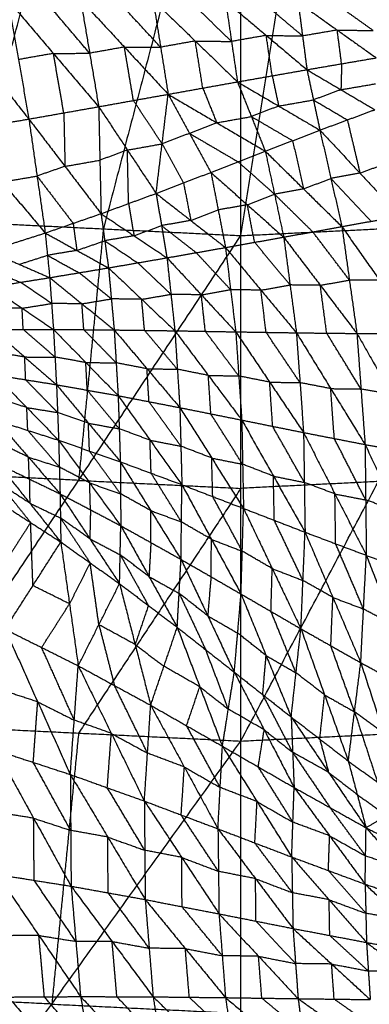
# Model space of a CAD drawing. Header units: millimetres. Extents: x -106 to 110, y -96 to 120.
# Tile 527 of 656: x -1.56 to 3.78, y -42.73 to -27.66. Entities that reach past the tile are written whole.
import ezdxf

# ---------------------------------------------------------------- set-up
doc = ezdxf.new("R2010")
doc.units = ezdxf.units.MM
doc.header["$MEASUREMENT"] = 0
doc.layers.add('Default', color=7, linetype='Continuous', true_color=0x000000)

msp = doc.modelspace()

# ---------------------------------------------------------------- linework, layer by layer
at = {"layer": 'Default'}
for points in [[(-6.554, -30.141, 3.809), (-3.674, -22.356, 3.779), (-0.793, -14.571, 3.749)], [(-2.388, -30.759, 3.809), (-1.591, -22.665, 3.779), (-0.793, -14.571, 3.749)], [(1.819, -30.966, 3.809), (3.125, -22.768, 3.779), (4.432, -14.571, 3.749)], [(-2.388, -30.759, 3.809), (-0.284, -22.729, 3.779), (1.819, -14.7, 3.749)], [(1.819, -30.966, 3.809), (1.819, -22.833, 3.779), (1.819, -14.7, 3.749)], [(1.819, -22.833, 3.779), (0.767, -26.847, 3.794), (-0.284, -30.862, 3.809)], [(-2.84, -27.383, -2.107), (-2.132, -28.282, -1.661), (-1.423, -29.182, -1.215)], [(-1.741, -27.363, -1.956), (-1.582, -28.272, -1.586), (-1.423, -29.182, -1.215)], [(-1.741, -27.363, -1.956), (-1.048, -28.178, -1.532), (-0.355, -28.993, -1.108)], [(-0.494, -28.175, -1.449), (-0.84, -27.767, -1.661), (-1.186, -27.36, -1.873)], [(-0.632, -27.357, -1.789), (-0.494, -28.175, -1.449), (-0.355, -28.993, -1.108)], [(-0.632, -27.357, -1.789), (0.038, -28.08, -1.39), (0.707, -28.803, -0.991)], [(0.592, -28.083, -1.298), (0.257, -27.721, -1.497), (-0.077, -27.36, -1.697)], [(0.477, -27.363, -1.605), (0.592, -28.083, -1.298), (0.707, -28.803, -0.991)], [(0.477, -27.363, -1.605), (1.122, -27.988, -1.235), (1.767, -28.613, -0.864)], [(1.676, -27.995, -1.135), (1.353, -27.682, -1.321), (1.031, -27.37, -1.506)], [(1.585, -27.377, -1.406), (1.676, -27.995, -1.135), (1.767, -28.613, -0.864)], [(1.585, -27.377, -1.406), (2.207, -27.902, -1.069), (2.83, -28.427, -0.731)], [(2.763, -27.911, -0.964), (2.451, -27.649, -1.132), (2.14, -27.386, -1.301)], [(2.695, -27.396, -1.196), (2.763, -27.911, -0.964), (2.83, -28.427, -0.731)], [(2.695, -27.396, -1.196), (3.293, -27.82, -0.896), (3.89, -28.245, -0.596)], [(3.844, -27.828, -0.79), (3.546, -27.616, -0.94), (3.247, -27.403, -1.091)], [(3.293, -27.82, -0.896), (3.028, -27.866, -0.93), (2.763, -27.911, -0.964)], [(3.36, -28.336, -0.663), (3.327, -28.078, -0.78), (3.293, -27.82, -0.896)], [(3.293, -27.82, -0.896), (3.569, -27.824, -0.843), (3.844, -27.828, -0.79)], [(1.122, -27.988, -1.235), (0.857, -28.035, -1.266), (0.592, -28.083, -1.298)], [(1.237, -28.708, -0.927), (1.18, -28.348, -1.081), (1.122, -27.988, -1.235)], [(1.122, -27.988, -1.235), (1.399, -27.991, -1.185), (1.676, -27.995, -1.135)], [(2.207, -27.902, -1.069), (1.942, -27.948, -1.102), (1.676, -27.995, -1.135)], [(2.299, -28.52, -0.797), (2.253, -28.211, -0.933), (2.207, -27.902, -1.069)], [(2.207, -27.902, -1.069), (2.485, -27.906, -1.016), (2.763, -27.911, -0.964)], [(0.038, -28.08, -1.39), (-0.228, -28.128, -1.419), (-0.494, -28.175, -1.449)], [(0.176, -28.898, -1.049), (0.107, -28.489, -1.22), (0.038, -28.08, -1.39)], [(0.038, -28.08, -1.39), (0.315, -28.081, -1.344), (0.592, -28.083, -1.298)], [(-1.048, -28.178, -1.532), (-1.315, -28.225, -1.559), (-1.582, -28.272, -1.586)], [(-1.048, -28.178, -1.532), (-0.771, -28.177, -1.49), (-0.494, -28.175, -1.449)], [(-0.889, -29.088, -1.162), (-0.968, -28.633, -1.347), (-1.048, -28.178, -1.532)], [(2.83, -28.427, -0.731), (3.36, -28.336, -0.663), (3.89, -28.245, -0.596)], [(1.767, -28.613, -0.864), (2.299, -28.52, -0.797), (2.83, -28.427, -0.731)], [(2.83, -28.427, -0.731), (2.929, -28.889, -0.331), (3.028, -29.352, 0.069)], [(2.83, -28.427, -0.731), (3.35, -28.733, -0.331), (3.869, -29.039, 0.068)], [(3.36, -28.336, -0.663), (3.355, -28.534, -0.497), (3.35, -28.733, -0.331)], [(0.707, -28.803, -0.991), (1.237, -28.708, -0.927), (1.767, -28.613, -0.864)], [(1.767, -28.613, -0.864), (1.98, -29.144, -0.397), (2.193, -29.674, 0.071)], [(1.767, -28.613, -0.864), (2.398, -28.983, -0.398), (3.028, -29.352, 0.069)], [(2.299, -28.52, -0.797), (2.348, -28.751, -0.597), (2.398, -28.983, -0.398)], [(1.237, -28.708, -0.927), (1.344, -28.973, -0.694), (1.45, -29.239, -0.46)], [(3.35, -28.733, -0.331), (3.139, -28.811, -0.331), (2.929, -28.889, -0.331)], [(3.35, -28.733, -0.331), (3.614, -28.687, -0.298), (3.879, -28.642, -0.264)], [(-0.355, -28.993, -1.108), (0.176, -28.898, -1.049), (0.707, -28.803, -0.991)], [(0.615, -29.561, -0.458), (0.396, -29.23, -0.754), (0.176, -28.898, -1.049)], [(0.523, -30.32, 0.074), (0.615, -29.561, -0.458), (0.707, -28.803, -0.991)], [(0.707, -28.803, -0.991), (1.034, -29.401, -0.459), (1.361, -29.998, 0.072)], [(0.707, -28.803, -0.991), (1.45, -29.239, -0.46), (2.193, -29.674, 0.071)], [(2.398, -28.983, -0.398), (2.663, -28.936, -0.364), (2.929, -28.889, -0.331)], [(2.929, -28.889, -0.331), (3.189, -29.042, -0.131), (3.448, -29.195, 0.068)], [(-1.423, -29.182, -1.215), (-0.889, -29.088, -1.162), (-0.355, -28.993, -1.108)], [(-0.355, -28.993, -1.108), (-0.337, -29.812, -0.516), (-0.319, -30.63, 0.076)], [(-0.355, -28.993, -1.108), (0.084, -29.656, -0.517), (0.523, -30.32, 0.074)], [(2.398, -28.983, -0.398), (2.189, -29.063, -0.397), (1.98, -29.144, -0.397)], [(3.028, -29.352, 0.069), (3.448, -29.195, 0.068), (3.869, -29.039, 0.068)], [(-2.49, -29.365, -1.312), (-1.956, -29.273, -1.264), (-1.423, -29.182, -1.215)], [(-1.423, -29.182, -1.215), (-1.298, -30.054, -0.569), (-1.173, -30.926, 0.078)], [(-1.423, -29.182, -1.215), (-0.871, -29.906, -0.57), (-0.319, -30.63, 0.076)], [(-0.889, -29.088, -1.162), (-0.88, -29.497, -0.866), (-0.871, -29.906, -0.57)], [(1.45, -29.239, -0.46), (1.715, -29.191, -0.428), (1.98, -29.144, -0.397)], [(1.98, -29.144, -0.397), (2.295, -29.328, -0.163), (2.611, -29.513, 0.07)], [(3.448, -29.195, 0.068), (3.545, -29.602, -0.254), (3.641, -30.009, -0.577)], [(-2.49, -29.365, -1.312), (-1.831, -30.145, -0.617), (-1.173, -30.926, 0.078)], [(1.45, -29.239, -0.46), (1.242, -29.32, -0.46), (1.034, -29.401, -0.459)], [(2.193, -29.674, 0.071), (2.611, -29.513, 0.07), (3.028, -29.352, 0.069)], [(3.028, -29.352, 0.069), (3.196, -30.09, -0.52), (3.364, -30.828, -1.109)], [(3.028, -29.352, 0.069), (3.641, -30.009, -0.577), (4.254, -30.667, -1.223)], [(1.034, -29.401, -0.459), (0.825, -29.481, -0.459), (0.615, -29.561, -0.458)], [(1.034, -29.401, -0.459), (1.406, -29.618, -0.194), (1.777, -29.836, 0.071)], [(2.611, -29.513, 0.07), (2.694, -29.882, -0.225), (2.778, -30.251, -0.519)], [(0.084, -29.656, -0.517), (-0.126, -29.734, -0.517), (-0.337, -29.812, -0.516)], [(0.084, -29.656, -0.517), (0.35, -29.609, -0.488), (0.615, -29.561, -0.458)], [(0.102, -30.475, 0.075), (0.093, -30.066, -0.221), (0.084, -29.656, -0.517)], [(0.615, -29.561, -0.458), (0.779, -29.86, -0.193), (0.942, -30.159, 0.073)], [(1.361, -29.998, 0.072), (1.777, -29.836, 0.071), (2.193, -29.674, 0.071)], [(2.193, -29.674, 0.071), (2.334, -30.332, -0.461), (2.474, -30.989, -0.993)], [(2.193, -29.674, 0.071), (2.778, -30.251, -0.519), (3.364, -30.828, -1.109)], [(-0.871, -29.906, -0.57), (-0.604, -29.859, -0.543), (-0.337, -29.812, -0.516)], [(-0.871, -29.906, -0.57), (-1.085, -29.98, -0.569), (-1.298, -30.054, -0.569)], [(2.334, -30.332, -0.461), (2.056, -30.084, -0.195), (1.777, -29.836, 0.071)], [(3.641, -30.009, -0.577), (3.851, -29.931, -0.577), (4.062, -29.853, -0.578)], [(-1.831, -30.145, -0.617), (-1.565, -30.1, -0.593), (-1.298, -30.054, -0.569)], [(-1.298, -30.054, -0.569), (-1.022, -30.416, -0.246), (-0.746, -30.778, 0.077)], [(0.523, -30.32, 0.074), (0.942, -30.159, 0.073), (1.361, -29.998, 0.072)], [(1.361, -29.998, 0.072), (1.473, -30.573, -0.403), (1.584, -31.148, -0.878)], [(1.361, -29.998, 0.072), (1.918, -30.494, -0.461), (2.474, -30.989, -0.993)], [(2.778, -30.251, -0.519), (2.987, -30.171, -0.52), (3.196, -30.09, -0.52)], [(3.641, -30.009, -0.577), (3.418, -30.05, -0.549), (3.196, -30.09, -0.52)], [(3.196, -30.09, -0.52), (3.502, -30.419, -0.843), (3.809, -30.747, -1.166)], [(0.942, -30.159, 0.073), (0.998, -30.446, -0.164), (1.054, -30.734, -0.402)], [(2.778, -30.251, -0.519), (2.556, -30.291, -0.49), (2.334, -30.332, -0.461)], [(-0.319, -30.63, 0.076), (0.102, -30.475, 0.075), (0.523, -30.32, 0.074)], [(0.523, -30.32, 0.074), (0.606, -30.813, -0.346), (0.689, -31.305, -0.766)], [(0.523, -30.32, 0.074), (1.054, -30.734, -0.402), (1.584, -31.148, -0.878)], [(1.918, -30.494, -0.461), (2.126, -30.413, -0.461), (2.334, -30.332, -0.461)], [(2.334, -30.332, -0.461), (2.626, -30.62, -0.756), (2.919, -30.908, -1.051)], [(0.102, -30.475, 0.075), (0.144, -30.721, -0.135), (0.185, -30.968, -0.345)], [(1.054, -30.734, -0.402), (1.263, -30.653, -0.402), (1.473, -30.573, -0.403)], [(1.918, -30.494, -0.461), (1.695, -30.533, -0.432), (1.473, -30.573, -0.403)], [(2.029, -31.068, -0.936), (1.974, -30.781, -0.698), (1.918, -30.494, -0.461)], [(-1.173, -30.926, 0.078), (-0.746, -30.778, 0.077), (-0.319, -30.63, 0.076)], [(-0.319, -30.63, 0.076), (-0.262, -31.044, -0.292), (-0.205, -31.459, -0.659)], [(-0.319, -30.63, 0.076), (0.185, -30.968, -0.345), (0.689, -31.305, -0.766)], [(1.054, -30.734, -0.402), (0.83, -30.773, -0.374), (0.606, -30.813, -0.346)], [(3.364, -30.828, -1.109), (3.809, -30.747, -1.166), (4.254, -30.667, -1.223)], [(-2.388, -30.759, 3.809), (-0.284, -30.862, 3.809), (1.819, -30.966, 3.809)], [(-0.746, -30.778, 0.077), (-0.718, -30.985, -0.107), (-0.689, -31.192, -0.291)], [(-0.284, -30.862, 3.809), (-0.474, -32.786, 3.822), (-0.663, -34.711, 3.835)], [(0.185, -30.968, -0.345), (0.396, -30.89, -0.345), (0.606, -30.813, -0.346)], [(0.606, -30.813, -0.346), (0.871, -31.02, -0.584), (1.137, -31.227, -0.822)], [(1.819, -38.7, 3.861), (3.923, -34.729, 3.835), (6.026, -30.759, 3.809)], [(1.819, -30.966, 3.809), (3.923, -30.862, 3.809), (6.026, -30.759, 3.809)], [(2.474, -30.989, -0.993), (2.919, -30.908, -1.051), (3.364, -30.828, -1.109)], [(3.364, -30.828, -1.109), (3.479, -31.645, -1.436), (3.594, -32.463, -1.762)], [(3.364, -30.828, -1.109), (3.941, -31.647, -1.523), (4.518, -32.465, -1.936)], [(-3.146, -38.456, 3.861), (-0.663, -34.711, 3.835), (1.819, -30.966, 3.809)], [(-2.039, -31.201, 0.08), (-1.606, -31.064, 0.079), (-1.173, -30.926, 0.078)], [(-1.173, -30.926, 0.078), (-1.139, -31.267, -0.241), (-1.104, -31.609, -0.559)], [(-1.173, -30.926, 0.078), (-0.689, -31.192, -0.291), (-0.205, -31.459, -0.659)], [(0.185, -30.968, -0.345), (-0.038, -31.006, -0.318), (-0.262, -31.044, -0.292)], [(1.584, -31.148, -0.878), (2.029, -31.068, -0.936), (2.474, -30.989, -0.993)], [(1.819, -38.7, 3.861), (1.819, -34.833, 3.835), (1.819, -30.966, 3.809)], [(2.474, -30.989, -0.993), (2.572, -31.721, -1.289), (2.669, -32.453, -1.585)], [(2.474, -30.989, -0.993), (3.034, -31.726, -1.378), (3.594, -32.463, -1.762)], [(3.479, -31.645, -1.436), (3.199, -31.277, -1.243), (2.919, -30.908, -1.051)], [(-0.689, -31.192, -0.291), (-0.476, -31.118, -0.291), (-0.262, -31.044, -0.292)], [(-0.262, -31.044, -0.292), (-0.01, -31.213, -0.502), (0.242, -31.382, -0.712)], [(0.689, -31.305, -0.766), (1.137, -31.227, -0.822), (1.584, -31.148, -0.878)], [(1.584, -31.148, -0.878), (1.662, -31.793, -1.144), (1.741, -32.438, -1.409)], [(1.584, -31.148, -0.878), (2.127, -31.8, -1.232), (2.669, -32.453, -1.585)], [(2.572, -31.721, -1.289), (2.301, -31.395, -1.113), (2.029, -31.068, -0.936)], [(-2.039, -31.201, 0.08), (-1.572, -31.405, -0.24), (-1.104, -31.609, -0.559)], [(-1.572, -31.405, -0.24), (-1.355, -31.336, -0.24), (-1.139, -31.267, -0.241)], [(-0.689, -31.192, -0.291), (-0.914, -31.23, -0.266), (-1.139, -31.267, -0.241)], [(-1.139, -31.267, -0.241), (-0.897, -31.4, -0.425), (-0.655, -31.534, -0.609)], [(-0.205, -31.459, -0.659), (0.242, -31.382, -0.712), (0.689, -31.305, -0.766)], [(0.689, -31.305, -0.766), (0.75, -31.864, -1.002), (0.81, -32.422, -1.238)], [(0.689, -31.305, -0.766), (1.215, -31.872, -1.087), (1.741, -32.438, -1.409)], [(1.662, -31.793, -1.144), (1.399, -31.51, -0.983), (1.137, -31.227, -0.822)], [(-2.022, -31.477, -0.193), (-1.788, -31.579, -0.353), (-1.555, -31.68, -0.512)], [(-1.104, -31.609, -0.559), (-0.655, -31.534, -0.609), (-0.205, -31.459, -0.659)], [(-0.205, -31.459, -0.659), (-0.162, -31.934, -0.867), (-0.118, -32.409, -1.075)], [(-0.205, -31.459, -0.659), (0.303, -31.94, -0.948), (0.81, -32.422, -1.238)], [(0.75, -31.864, -1.002), (0.496, -31.623, -0.857), (0.242, -31.382, -0.712)], [(-2.005, -31.752, -0.466), (-1.555, -31.68, -0.512), (-1.104, -31.609, -0.559)], [(-1.104, -31.609, -0.559), (-1.076, -32.005, -0.741), (-1.047, -32.401, -0.923)], [(-1.104, -31.609, -0.559), (-0.611, -32.009, -0.817), (-0.118, -32.409, -1.075)], [(-0.162, -31.934, -0.867), (-0.408, -31.734, -0.738), (-0.655, -31.534, -0.609)], [(-2.005, -31.752, -0.466), (-1.526, -32.077, -0.694), (-1.047, -32.401, -0.923)], [(-1.076, -32.005, -0.741), (-1.315, -31.843, -0.627), (-1.555, -31.68, -0.512)], [(2.127, -31.8, -1.232), (2.349, -31.761, -1.261), (2.572, -31.721, -1.289)], [(3.034, -31.726, -1.378), (2.803, -31.723, -1.334), (2.572, -31.721, -1.289)], [(3.034, -31.726, -1.378), (3.256, -31.686, -1.407), (3.479, -31.645, -1.436)], [(3.132, -32.458, -1.674), (3.083, -32.092, -1.526), (3.034, -31.726, -1.378)], [(3.941, -31.647, -1.523), (3.71, -31.646, -1.479), (3.479, -31.645, -1.436)], [(-0.611, -32.009, -0.817), (-0.386, -31.971, -0.842), (-0.162, -31.934, -0.867)], [(0.303, -31.94, -0.948), (0.071, -31.937, -0.908), (-0.162, -31.934, -0.867)], [(0.303, -31.94, -0.948), (0.526, -31.902, -0.975), (0.75, -31.864, -1.002)], [(0.346, -32.415, -1.156), (0.324, -32.178, -1.052), (0.303, -31.94, -0.948)], [(1.215, -31.872, -1.087), (0.983, -31.868, -1.045), (0.75, -31.864, -1.002)], [(1.215, -31.872, -1.087), (1.439, -31.832, -1.116), (1.662, -31.793, -1.144)], [(1.276, -32.43, -1.324), (1.245, -32.151, -1.206), (1.215, -31.872, -1.087)], [(2.127, -31.8, -1.232), (1.894, -31.797, -1.188), (1.662, -31.793, -1.144)], [(2.205, -32.445, -1.497), (2.166, -32.123, -1.365), (2.127, -31.8, -1.232)], [(-1.526, -32.077, -0.694), (-1.758, -32.076, -0.659), (-1.989, -32.076, -0.623)], [(-1.526, -32.077, -0.694), (-1.301, -32.041, -0.717), (-1.076, -32.005, -0.741)], [(-1.51, -32.401, -0.852), (-1.518, -32.239, -0.773), (-1.526, -32.077, -0.694)], [(-0.611, -32.009, -0.817), (-0.843, -32.007, -0.779), (-1.076, -32.005, -0.741)], [(-0.583, -32.405, -0.999), (-0.597, -32.207, -0.908), (-0.611, -32.009, -0.817)], [(-1.973, -32.4, -0.781), (-1.51, -32.401, -0.852), (-1.047, -32.401, -0.923)], [(-1.973, -32.4, -0.781), (-1.487, -32.823, -0.895), (-1.001, -33.247, -1.01)], [(-1.024, -32.824, -0.966), (-1.267, -32.612, -0.909), (-1.51, -32.401, -0.852)], [(-1.047, -32.401, -0.923), (-1.024, -32.824, -0.966), (-1.001, -33.247, -1.01)], [(-1.047, -32.401, -0.923), (-0.583, -32.405, -0.999), (-0.118, -32.409, -1.075)], [(-1.047, -32.401, -0.923), (-0.552, -32.908, -1.049), (-0.058, -33.415, -1.176)], [(-0.088, -32.912, -1.125), (-0.335, -32.659, -1.062), (-0.583, -32.405, -0.999)], [(-0.118, -32.409, -1.075), (-0.088, -32.912, -1.125), (-0.058, -33.415, -1.176)], [(-0.118, -32.409, -1.075), (0.346, -32.415, -1.156), (0.81, -32.422, -1.238)], [(-0.118, -32.409, -1.075), (0.384, -33.003, -1.214), (0.886, -33.598, -1.352)], [(0.848, -33.01, -1.295), (0.597, -32.713, -1.226), (0.346, -32.415, -1.156)], [(0.81, -32.422, -1.238), (0.848, -33.01, -1.295), (0.886, -33.598, -1.352)], [(0.81, -32.422, -1.238), (1.276, -32.43, -1.324), (1.741, -32.438, -1.409)], [(0.81, -32.422, -1.238), (1.322, -33.105, -1.388), (1.833, -33.788, -1.539)], [(1.787, -33.113, -1.474), (1.531, -32.771, -1.399), (1.276, -32.43, -1.324)], [(1.741, -32.438, -1.409), (1.787, -33.113, -1.474), (1.833, -33.788, -1.539)], [(1.741, -32.438, -1.409), (2.205, -32.445, -1.497), (2.669, -32.453, -1.585)], [(1.741, -32.438, -1.409), (2.26, -33.208, -1.57), (2.778, -33.979, -1.73)], [(2.724, -33.216, -1.658), (2.465, -32.831, -1.578), (2.205, -32.445, -1.497)], [(2.669, -32.453, -1.585), (2.724, -33.216, -1.658), (2.778, -33.979, -1.73)], [(2.669, -32.453, -1.585), (3.132, -32.458, -1.674), (3.594, -32.463, -1.762)], [(2.669, -32.453, -1.585), (3.194, -33.307, -1.754), (3.719, -34.162, -1.922)], [(3.656, -33.313, -1.842), (3.394, -32.885, -1.758), (3.132, -32.458, -1.674)], [(3.594, -32.463, -1.762), (3.656, -33.313, -1.842), (3.719, -34.162, -1.922)], [(3.594, -32.463, -1.762), (4.056, -32.464, -1.849), (4.518, -32.465, -1.936)], [(3.594, -32.463, -1.762), (4.127, -33.397, -1.936), (4.66, -34.332, -2.111)], [(-1.487, -32.823, -0.895), (-1.722, -32.786, -0.857), (-1.958, -32.748, -0.818)], [(-1.472, -33.171, -0.933), (-1.479, -32.997, -0.914), (-1.487, -32.823, -0.895)], [(-1.487, -32.823, -0.895), (-1.256, -32.824, -0.931), (-1.024, -32.824, -0.966)], [(-0.552, -32.908, -1.049), (-0.788, -32.866, -1.008), (-1.024, -32.824, -0.966)], [(-0.53, -33.331, -1.093), (-0.541, -33.12, -1.071), (-0.552, -32.908, -1.049)], [(-0.552, -32.908, -1.049), (-0.32, -32.91, -1.087), (-0.088, -32.912, -1.125)], [(0.384, -33.003, -1.214), (0.148, -32.958, -1.17), (-0.088, -32.912, -1.125)], [(-1.942, -33.096, -0.856), (-1.472, -33.171, -0.933), (-1.001, -33.247, -1.01)], [(-1.942, -33.096, -0.856), (-1.455, -33.597, -0.873), (-0.968, -34.097, -0.89)], [(0.414, -33.507, -1.264), (0.399, -33.255, -1.239), (0.384, -33.003, -1.214)], [(0.384, -33.003, -1.214), (0.616, -33.007, -1.254), (0.848, -33.01, -1.295)], [(1.322, -33.105, -1.388), (1.085, -33.058, -1.342), (0.848, -33.01, -1.295)], [(1.36, -33.693, -1.446), (1.341, -33.399, -1.417), (1.322, -33.105, -1.388)], [(1.322, -33.105, -1.388), (1.554, -33.109, -1.431), (1.787, -33.113, -1.474)], [(2.26, -33.208, -1.57), (2.023, -33.161, -1.522), (1.787, -33.113, -1.474)], [(-0.984, -33.672, -0.95), (-1.228, -33.422, -0.942), (-1.472, -33.171, -0.933)], [(-1.001, -33.247, -1.01), (-0.984, -33.672, -0.95), (-0.968, -34.097, -0.89)], [(-1.001, -33.247, -1.01), (-0.53, -33.331, -1.093), (-0.058, -33.415, -1.176)], [(-1.001, -33.247, -1.01), (-0.513, -33.837, -1.024), (-0.024, -34.427, -1.037)], [(2.306, -33.884, -1.634), (2.283, -33.546, -1.602), (2.26, -33.208, -1.57)], [(2.26, -33.208, -1.57), (2.492, -33.212, -1.614), (2.724, -33.216, -1.658)], [(3.194, -33.307, -1.754), (2.959, -33.262, -1.706), (2.724, -33.216, -1.658)], [(-1.455, -33.597, -0.873), (-1.691, -33.521, -0.839), (-1.927, -33.445, -0.804)], [(-0.041, -33.921, -1.106), (-0.285, -33.626, -1.1), (-0.53, -33.331, -1.093)], [(-0.058, -33.415, -1.176), (-0.041, -33.921, -1.106), (-0.024, -34.427, -1.037)], [(-0.058, -33.415, -1.176), (0.414, -33.507, -1.264), (0.886, -33.598, -1.352)], [(-0.058, -33.415, -1.176), (0.43, -34.096, -1.185), (0.917, -34.777, -1.195)], [(3.249, -34.071, -1.826), (3.221, -33.689, -1.79), (3.194, -33.307, -1.754)], [(3.194, -33.307, -1.754), (3.425, -33.31, -1.798), (3.656, -33.313, -1.842)], [(4.127, -33.397, -1.936), (3.892, -33.355, -1.889), (3.656, -33.313, -1.842)], [(-1.44, -33.946, -0.821), (-1.447, -33.771, -0.847), (-1.455, -33.597, -0.873)], [(-1.455, -33.597, -0.873), (-1.22, -33.634, -0.911), (-0.984, -33.672, -0.95)], [(0.902, -34.188, -1.274), (0.658, -33.847, -1.269), (0.414, -33.507, -1.264)], [(0.886, -33.598, -1.352), (0.902, -34.188, -1.274), (0.917, -34.777, -1.195)], [(0.886, -33.598, -1.352), (1.36, -33.693, -1.446), (1.833, -33.788, -1.539)], [(0.886, -33.598, -1.352), (1.373, -34.369, -1.357), (1.86, -35.14, -1.361)], [(-0.513, -33.837, -1.024), (-0.749, -33.754, -0.987), (-0.984, -33.672, -0.95)], [(1.846, -34.464, -1.45), (1.603, -34.079, -1.448), (1.36, -33.693, -1.446)], [(-1.913, -33.795, -0.752), (-1.44, -33.946, -0.821), (-0.968, -34.097, -0.89)], [(-1.913, -33.795, -0.752), (-1.429, -34.356, -0.636), (-0.946, -34.917, -0.52)], [(-0.496, -34.262, -0.963), (-0.504, -34.049, -0.994), (-0.513, -33.837, -1.024)], [(-0.513, -33.837, -1.024), (-0.277, -33.879, -1.065), (-0.041, -33.921, -1.106)], [(1.833, -33.788, -1.539), (1.846, -34.464, -1.45), (1.86, -35.14, -1.361)], [(1.833, -33.788, -1.539), (2.306, -33.884, -1.634), (2.778, -33.979, -1.73)], [(1.833, -33.788, -1.539), (2.317, -34.646, -1.535), (2.801, -35.504, -1.532)], [(2.79, -34.742, -1.631), (2.548, -34.313, -1.633), (2.306, -33.884, -1.634)], [(-0.957, -34.507, -0.705), (-1.198, -34.226, -0.763), (-1.44, -33.946, -0.821)], [(0.43, -34.096, -1.185), (0.194, -34.009, -1.146), (-0.041, -33.921, -1.106)], [(2.778, -33.979, -1.73), (2.79, -34.742, -1.631), (2.801, -35.504, -1.532)], [(2.778, -33.979, -1.73), (3.249, -34.071, -1.826), (3.719, -34.162, -1.922)], [(2.778, -33.979, -1.73), (3.258, -34.919, -1.717), (3.738, -35.858, -1.703)], [(-1.429, -34.356, -0.636), (-1.664, -34.243, -0.614), (-1.899, -34.129, -0.593)], [(-0.968, -34.097, -0.89), (-0.957, -34.507, -0.705), (-0.946, -34.917, -0.52)], [(-0.968, -34.097, -0.89), (-0.496, -34.262, -0.963), (-0.024, -34.427, -1.037)], [(-0.968, -34.097, -0.89), (-0.492, -34.751, -0.752), (-0.017, -35.405, -0.614)], [(0.447, -34.602, -1.116), (0.438, -34.349, -1.151), (0.43, -34.096, -1.185)], [(0.43, -34.096, -1.185), (0.666, -34.142, -1.23), (0.902, -34.188, -1.274)], [(1.373, -34.369, -1.357), (1.138, -34.278, -1.315), (0.902, -34.188, -1.274)], [(3.728, -35.01, -1.812), (3.489, -34.54, -1.819), (3.249, -34.071, -1.826)], [(3.719, -34.162, -1.922), (3.728, -35.01, -1.812), (3.738, -35.858, -1.703)], [(3.719, -34.162, -1.922), (4.189, -34.247, -2.016), (4.66, -34.332, -2.111)], [(3.719, -34.162, -1.922), (4.199, -35.178, -1.897), (4.68, -36.194, -1.872)], [(-0.021, -34.916, -0.825), (-0.258, -34.589, -0.894), (-0.496, -34.262, -0.963)], [(-1.885, -34.464, -0.433), (-1.415, -34.69, -0.477), (-0.946, -34.917, -0.52)], [(-1.885, -34.464, -0.433), (-1.41, -35.059, -0.164), (-0.935, -35.654, 0.105)], [(-1.415, -34.69, -0.477), (-1.422, -34.523, -0.557), (-1.429, -34.356, -0.636)], [(-1.429, -34.356, -0.636), (-1.193, -34.431, -0.671), (-0.957, -34.507, -0.705)], [(-0.024, -34.427, -1.037), (-0.021, -34.916, -0.825), (-0.017, -35.405, -0.614)], [(-0.024, -34.427, -1.037), (0.44, -35.173, -0.875), (0.904, -35.92, -0.714)], [(-0.024, -34.427, -1.037), (0.447, -34.602, -1.116), (0.917, -34.777, -1.195)], [(1.389, -34.959, -1.278), (1.381, -34.664, -1.317), (1.373, -34.369, -1.357)], [(1.373, -34.369, -1.357), (1.61, -34.417, -1.403), (1.846, -34.464, -1.45)], [(2.317, -34.646, -1.535), (2.082, -34.555, -1.493), (1.846, -34.464, -1.45)], [(-0.663, -34.711, 3.835), (-1.715, -34.659, 3.835), (-2.767, -34.607, 3.835)], [(-0.492, -34.751, -0.752), (-0.724, -34.629, -0.728), (-0.957, -34.507, -0.705)], [(0.911, -35.348, -0.954), (0.679, -34.975, -1.035), (0.447, -34.602, -1.116)], [(2.33, -35.322, -1.447), (2.324, -34.984, -1.491), (2.317, -34.646, -1.535)], [(2.317, -34.646, -1.535), (2.553, -34.694, -1.583), (2.79, -34.742, -1.631)], [(-1.871, -34.761, -0.166), (-1.634, -35.058, -0.031), (-1.396, -35.356, 0.104)], [(-1.41, -35.059, -0.164), (-1.641, -34.91, -0.165), (-1.871, -34.761, -0.166)], [(-1.415, -34.69, -0.477), (-1.412, -34.875, -0.32), (-1.41, -35.059, -0.164)], [(-0.663, -34.711, 3.835), (0.578, -34.772, 3.835), (1.819, -34.833, 3.835)], [(-0.481, -35.161, -0.567), (-0.487, -34.956, -0.659), (-0.492, -34.751, -0.752)], [(-0.492, -34.751, -0.752), (-0.257, -34.833, -0.789), (-0.021, -34.916, -0.825)], [(0.904, -35.92, -0.714), (0.911, -35.348, -0.954), (0.917, -34.777, -1.195)], [(0.917, -34.777, -1.195), (1.37, -35.614, -1.007), (1.822, -36.45, -0.818)], [(0.917, -34.777, -1.195), (1.389, -34.959, -1.278), (1.86, -35.14, -1.361)], [(3.923, -34.729, 3.835), (2.871, -34.781, 3.835), (1.819, -34.833, 3.835)], [(3.258, -34.919, -1.717), (3.024, -34.83, -1.674), (2.79, -34.742, -1.631)], [(-0.946, -34.917, -0.52), (-0.94, -35.285, -0.208), (-0.935, -35.654, 0.105)], [(-0.946, -34.917, -0.52), (-0.491, -35.604, -0.205), (-0.036, -36.292, 0.11)], [(-0.946, -34.917, -0.52), (-0.481, -35.161, -0.567), (-0.017, -35.405, -0.614)], [(1.819, -34.833, 3.835), (0.578, -36.705, 3.848), (-0.663, -38.578, 3.861)], [(0.44, -35.173, -0.875), (0.21, -35.045, -0.85), (-0.021, -34.916, -0.825)], [(3.269, -35.681, -1.618), (3.264, -35.3, -1.667), (3.258, -34.919, -1.717)], [(3.258, -34.919, -1.717), (3.493, -34.964, -1.765), (3.728, -35.01, -1.812)], [(-1.858, -35.058, 0.102), (-1.396, -35.356, 0.104), (-0.935, -35.654, 0.105)], [(-1.41, -35.059, -0.164), (-1.175, -35.172, -0.186), (-0.94, -35.285, -0.208)], [(1.841, -35.795, -1.09), (1.615, -35.377, -1.184), (1.389, -34.959, -1.278)], [(4.199, -35.178, -1.897), (3.964, -35.094, -1.855), (3.728, -35.01, -1.812)], [(-0.481, -35.161, -0.567), (-0.486, -35.383, -0.386), (-0.491, -35.604, -0.205)], [(0.443, -35.662, -0.664), (0.442, -35.418, -0.77), (0.44, -35.173, -0.875)], [(0.44, -35.173, -0.875), (0.675, -35.261, -0.915), (0.911, -35.348, -0.954)], [(1.822, -36.45, -0.818), (1.841, -35.795, -1.09), (1.86, -35.14, -1.361)], [(1.86, -35.14, -1.361), (2.299, -36.061, -1.144), (2.738, -36.982, -0.926)], [(1.86, -35.14, -1.361), (2.33, -35.322, -1.447), (2.801, -35.504, -1.532)], [(-1.396, -35.356, 0.104), (-1.61, -35.69, -0.224), (-1.823, -36.023, -0.551)], [(-1.361, -36.322, -0.549), (-1.379, -35.839, -0.223), (-1.396, -35.356, 0.104)], [(-0.94, -35.285, -0.208), (-0.713, -35.629, -0.05), (-0.486, -35.973, 0.107)], [(-0.491, -35.604, -0.205), (-0.716, -35.445, -0.206), (-0.94, -35.285, -0.208)], [(-0.036, -36.292, 0.11), (-0.027, -35.849, -0.252), (-0.017, -35.405, -0.614)], [(-0.017, -35.405, -0.614), (0.414, -36.182, -0.25), (0.846, -36.96, 0.114)], [(-0.017, -35.405, -0.614), (0.443, -35.662, -0.664), (0.904, -35.92, -0.714)], [(1.37, -35.614, -1.007), (1.14, -35.481, -0.981), (0.911, -35.348, -0.954)], [(2.769, -36.243, -1.229), (2.55, -35.783, -1.338), (2.33, -35.322, -1.447)], [(2.738, -36.982, -0.926), (2.769, -36.243, -1.229), (2.801, -35.504, -1.532)], [(2.801, -35.504, -1.532), (3.227, -36.503, -1.283), (3.653, -37.501, -1.034)], [(2.801, -35.504, -1.532), (3.269, -35.681, -1.618), (3.738, -35.858, -1.703)], [(-1.787, -36.989, -1.204), (-1.361, -36.322, -0.549), (-0.935, -35.654, 0.105)], [(-0.935, -35.654, 0.105), (-0.802, -36.601, -0.492), (-0.668, -37.548, -1.089)], [(-0.935, -35.654, 0.105), (-0.486, -35.973, 0.107), (-0.036, -36.292, 0.11)], [(-0.491, -35.604, -0.205), (-0.259, -35.726, -0.229), (-0.027, -35.849, -0.252)], [(0.443, -35.662, -0.664), (0.429, -35.922, -0.457), (0.414, -36.182, -0.25)], [(1.363, -36.185, -0.766), (1.366, -35.899, -0.886), (1.37, -35.614, -1.007)], [(1.37, -35.614, -1.007), (1.605, -35.704, -1.048), (1.841, -35.795, -1.09)], [(3.695, -36.68, -1.369), (3.482, -36.18, -1.493), (3.269, -35.681, -1.618)], [(-0.027, -35.849, -0.252), (0.189, -36.237, -0.07), (0.405, -36.626, 0.112)], [(0.414, -36.182, -0.25), (0.194, -36.016, -0.251), (-0.027, -35.849, -0.252)], [(2.299, -36.061, -1.144), (2.07, -35.928, -1.117), (1.841, -35.795, -1.09)], [(3.653, -37.501, -1.034), (3.695, -36.68, -1.369), (3.738, -35.858, -1.703)], [(3.738, -35.858, -1.703), (4.158, -36.929, -1.422), (4.578, -38, -1.14)], [(3.738, -35.858, -1.703), (4.209, -36.026, -1.787), (4.68, -36.194, -1.872)], [(-0.486, -35.973, 0.107), (-0.644, -36.287, -0.192), (-0.802, -36.601, -0.492)], [(-0.352, -36.92, -0.49), (-0.419, -36.447, -0.191), (-0.486, -35.973, 0.107)], [(0.846, -36.96, 0.114), (0.875, -36.44, -0.3), (0.904, -35.92, -0.714)], [(0.904, -35.92, -0.714), (1.312, -36.783, -0.297), (1.719, -37.646, 0.119)], [(0.904, -35.92, -0.714), (1.363, -36.185, -0.766), (1.822, -36.45, -0.818)], [(2.28, -36.716, -0.872), (2.289, -36.388, -1.008), (2.299, -36.061, -1.144)], [(2.299, -36.061, -1.144), (2.534, -36.152, -1.186), (2.769, -36.243, -1.229)], [(-0.668, -37.548, -1.089), (-0.352, -36.92, -0.49), (-0.036, -36.292, 0.11)], [(-0.036, -36.292, 0.11), (0.202, -37.222, -0.426), (0.44, -38.152, -0.962)], [(-0.036, -36.292, 0.11), (0.405, -36.626, 0.112), (0.846, -36.96, 0.114)], [(0.414, -36.182, -0.25), (0.644, -36.311, -0.275), (0.875, -36.44, -0.3)], [(1.363, -36.185, -0.766), (1.337, -36.484, -0.532), (1.312, -36.783, -0.297)], [(3.227, -36.503, -1.283), (2.998, -36.373, -1.256), (2.769, -36.243, -1.229)], [(-0.802, -36.601, -0.492), (-1.081, -36.461, -0.521), (-1.361, -36.322, -0.549)], [(0.875, -36.44, -0.3), (1.079, -36.871, -0.091), (1.282, -37.303, 0.117)], [(1.312, -36.783, -0.297), (1.093, -36.611, -0.298), (0.875, -36.44, -0.3)], [(1.719, -37.646, 0.119), (1.771, -37.048, -0.35), (1.822, -36.45, -0.818)], [(1.822, -36.45, -0.818), (2.205, -37.391, -0.347), (2.589, -38.332, 0.125)], [(1.822, -36.45, -0.818), (2.28, -36.716, -0.872), (2.738, -36.982, -0.926)], [(-1.228, -37.268, -1.146), (-1.015, -36.935, -0.819), (-0.802, -36.601, -0.492)], [(3.195, -37.241, -0.98), (3.211, -36.872, -1.132), (3.227, -36.503, -1.283)], [(3.227, -36.503, -1.283), (3.461, -36.591, -1.326), (3.695, -36.68, -1.369)], [(0.405, -36.626, 0.112), (0.303, -36.924, -0.157), (0.202, -37.222, -0.426)], [(2.663, -37.657, -0.401), (2.471, -37.186, -0.636), (2.28, -36.716, -0.872)], [(4.158, -36.929, -1.422), (3.927, -36.804, -1.395), (3.695, -36.68, -1.369)], [(1.312, -36.783, -0.297), (1.541, -36.915, -0.323), (1.771, -37.048, -0.35)], [(-1.787, -36.989, -1.204), (-1.288, -38.1, -1.478), (-0.789, -39.212, -1.752)], [(-1.787, -36.989, -1.204), (-1.228, -37.268, -1.146), (-0.668, -37.548, -1.089)], [(-0.352, -36.92, -0.49), (-0.233, -37.385, -0.758), (-0.114, -37.85, -1.026)], [(0.202, -37.222, -0.426), (-0.075, -37.071, -0.458), (-0.352, -36.92, -0.49)], [(0.44, -38.152, -0.962), (0.643, -37.556, -0.424), (0.846, -36.96, 0.114)], [(0.846, -36.96, 0.114), (1.191, -37.869, -0.356), (1.537, -38.779, -0.827)], [(0.846, -36.96, 0.114), (1.282, -37.303, 0.117), (1.719, -37.646, 0.119)], [(2.205, -37.391, -0.347), (1.988, -37.22, -0.348), (1.771, -37.048, -0.35)], [(2.589, -38.332, 0.125), (2.663, -37.657, -0.401), (2.738, -36.982, -0.926)], [(2.738, -36.982, -0.926), (3.1, -37.994, -0.398), (3.463, -39.006, 0.131)], [(2.738, -36.982, -0.926), (3.195, -37.241, -0.98), (3.653, -37.501, -1.034)], [(-0.729, -38.38, -1.42), (-0.978, -37.824, -1.283), (-1.228, -37.268, -1.146)], [(0.202, -37.222, -0.426), (0.422, -37.389, -0.425), (0.643, -37.556, -0.424)], [(1.628, -38.212, -0.354), (1.455, -37.758, -0.118), (1.282, -37.303, 0.117)], [(3.558, -38.253, -0.452), (3.376, -37.747, -0.716), (3.195, -37.241, -0.98)], [(2.154, -37.989, 0.122), (2.18, -37.69, -0.112), (2.205, -37.391, -0.347)], [(2.205, -37.391, -0.347), (2.434, -37.524, -0.374), (2.663, -37.657, -0.401)], [(3.463, -39.006, 0.131), (3.558, -38.253, -0.452), (3.653, -37.501, -1.034)], [(3.653, -37.501, -1.034), (4.004, -38.579, -0.448), (4.356, -39.656, 0.137)], [(3.653, -37.501, -1.034), (4.116, -37.751, -1.087), (4.578, -38, -1.14)], [(-0.789, -39.212, -1.752), (-0.729, -38.38, -1.42), (-0.668, -37.548, -1.089)], [(-0.668, -37.548, -1.089), (-0.162, -38.583, -1.325), (0.343, -39.618, -1.561)], [(-0.668, -37.548, -1.089), (-0.114, -37.85, -1.026), (0.44, -38.152, -0.962)], [(1.191, -37.869, -0.356), (0.917, -37.713, -0.39), (0.643, -37.556, -0.424)], [(1.537, -38.779, -0.827), (1.628, -38.212, -0.354), (1.719, -37.646, 0.119)], [(1.719, -37.646, 0.119), (2.154, -37.989, 0.122), (2.589, -38.332, 0.125)], [(1.719, -37.646, 0.119), (2.176, -38.528, -0.282), (2.634, -39.411, -0.684)], [(3.1, -37.994, -0.398), (2.882, -37.825, -0.399), (2.663, -37.657, -0.401)], [(-1.288, -38.1, -1.478), (-1.572, -38.008, -1.522), (-1.855, -37.915, -1.565)], [(0.392, -38.885, -1.262), (0.139, -38.367, -1.144), (-0.114, -37.85, -1.026)], [(0.989, -38.465, -0.894), (1.09, -38.167, -0.625), (1.191, -37.869, -0.356)], [(1.191, -37.869, -0.356), (1.41, -38.041, -0.355), (1.628, -38.212, -0.354)], [(-1.356, -39.026, -1.839), (-1.322, -38.563, -1.659), (-1.288, -38.1, -1.478)], [(-1.288, -38.1, -1.478), (-1.008, -38.24, -1.449), (-0.729, -38.38, -1.42)], [(2.611, -38.872, -0.279), (2.383, -38.43, -0.079), (2.154, -37.989, 0.122)], [(3.026, -38.669, 0.128), (3.063, -38.331, -0.135), (3.1, -37.994, -0.398)], [(3.1, -37.994, -0.398), (3.329, -38.123, -0.425), (3.558, -38.253, -0.452)], [(0.343, -39.618, -1.561), (0.392, -38.885, -1.262), (0.44, -38.152, -0.962)], [(0.44, -38.152, -0.962), (0.955, -39.097, -1.159), (1.469, -40.043, -1.356)], [(0.44, -38.152, -0.962), (0.989, -38.465, -0.894), (1.537, -38.779, -0.827)], [(2.176, -38.528, -0.282), (1.902, -38.37, -0.318), (1.628, -38.212, -0.354)], [(3.558, -38.253, -0.452), (3.733, -38.792, -0.159), (3.909, -39.331, 0.134)], [(4.004, -38.579, -0.448), (3.781, -38.416, -0.45), (3.558, -38.253, -0.452)], [(-0.162, -38.583, -1.325), (-0.446, -38.481, -1.373), (-0.729, -38.38, -1.42)], [(2.589, -38.332, 0.125), (2.611, -38.872, -0.279), (2.634, -39.411, -0.684)], [(2.589, -38.332, 0.125), (3.026, -38.669, 0.128), (3.463, -39.006, 0.131)], [(2.589, -38.332, 0.125), (3.161, -39.179, -0.207), (3.734, -40.026, -0.539)], [(-3.146, -38.456, 3.861), (-0.663, -38.578, 3.861), (1.819, -38.7, 3.861)], [(1.503, -39.411, -1.091), (1.246, -38.938, -0.993), (0.989, -38.465, -0.894)], [(1.819, -47.034, 3.952), (4.302, -42.745, 3.907), (6.784, -38.456, 3.861)], [(1.819, -38.7, 3.861), (4.302, -38.578, 3.861), (6.784, -38.456, 3.861)], [(2.085, -39.095, -0.755), (2.131, -38.812, -0.519), (2.176, -38.528, -0.282)], [(2.176, -38.528, -0.282), (2.394, -38.7, -0.281), (2.611, -38.872, -0.279)], [(-3.963, -46.75, 3.952), (-1.072, -42.725, 3.907), (1.819, -38.7, 3.861)], [(-0.663, -38.578, 3.861), (-0.868, -40.651, 3.884), (-1.072, -42.725, 3.907)], [(-0.223, -39.415, -1.657), (-0.193, -38.999, -1.491), (-0.162, -38.583, -1.325)], [(-0.162, -38.583, -1.325), (0.115, -38.734, -1.293), (0.392, -38.885, -1.262)], [(1.819, -47.034, 3.952), (1.819, -42.867, 3.907), (1.819, -38.7, 3.861)], [(3.026, -38.669, 0.128), (3.093, -38.924, -0.04), (3.161, -39.179, -0.207)], [(-1.923, -38.841, -1.926), (-1.356, -39.026, -1.839), (-0.789, -39.212, -1.752)], [(-1.923, -38.841, -1.926), (-1.35, -39.881, -1.92), (-0.777, -40.921, -1.913)], [(1.469, -40.043, -1.356), (1.503, -39.411, -1.091), (1.537, -38.779, -0.827)], [(1.537, -38.779, -0.827), (2.067, -39.626, -0.982), (2.597, -40.474, -1.138)], [(1.537, -38.779, -0.827), (2.085, -39.095, -0.755), (2.634, -39.411, -0.684)], [(2.611, -38.872, -0.279), (2.897, -39.295, -0.445), (3.184, -39.718, -0.611)], [(3.161, -39.179, -0.207), (2.886, -39.025, -0.243), (2.611, -38.872, -0.279)], [(0.955, -39.097, -1.159), (0.673, -38.991, -1.21), (0.392, -38.885, -1.262)], [(3.463, -39.006, 0.131), (3.598, -39.516, -0.204), (3.734, -40.026, -0.539)], [(3.463, -39.006, 0.131), (3.909, -39.331, 0.134), (4.356, -39.656, 0.137)], [(-0.783, -40.067, -1.833), (-1.07, -39.547, -1.836), (-1.356, -39.026, -1.839)], [(0.906, -39.831, -1.458), (0.931, -39.464, -1.309), (0.955, -39.097, -1.159)], [(0.955, -39.097, -1.159), (1.229, -39.254, -1.125), (1.503, -39.411, -1.091)], [(2.615, -39.942, -0.911), (2.35, -39.518, -0.833), (2.085, -39.095, -0.755)], [(-0.789, -39.212, -1.752), (-0.783, -40.067, -1.833), (-0.777, -40.921, -1.913)], [(-0.789, -39.212, -1.752), (-0.223, -39.415, -1.657), (0.343, -39.618, -1.561)], [(-0.789, -39.212, -1.752), (-0.217, -40.169, -1.73), (0.356, -41.125, -1.707)], [(3.161, -39.179, -0.207), (3.38, -39.347, -0.206), (3.598, -39.516, -0.204)], [(0.35, -40.372, -1.634), (0.063, -39.893, -1.645), (-0.223, -39.415, -1.657)], [(2.067, -39.626, -0.982), (1.785, -39.519, -1.037), (1.503, -39.411, -1.091)], [(2.597, -40.474, -1.138), (2.615, -39.942, -0.911), (2.634, -39.411, -0.684)], [(2.634, -39.411, -0.684), (3.177, -40.15, -0.801), (3.72, -40.89, -0.919)], [(2.634, -39.411, -0.684), (3.184, -39.718, -0.611), (3.734, -40.026, -0.539)], [(0.343, -39.618, -1.561), (0.35, -40.372, -1.634), (0.356, -41.125, -1.707)], [(0.343, -39.618, -1.561), (0.906, -39.831, -1.458), (1.469, -40.043, -1.356)], [(0.343, -39.618, -1.561), (0.914, -40.481, -1.523), (1.485, -41.344, -1.484)], [(3.598, -39.516, -0.204), (3.821, -39.678, -0.203), (4.045, -39.841, -0.201)], [(2.033, -40.259, -1.247), (2.05, -39.942, -1.115), (2.067, -39.626, -0.982)], [(2.067, -39.626, -0.982), (2.341, -39.784, -0.947), (2.615, -39.942, -0.911)], [(3.727, -40.458, -0.729), (3.455, -40.088, -0.67), (3.184, -39.718, -0.611)], [(3.734, -40.026, -0.539), (4.045, -39.841, -0.201), (4.356, -39.656, 0.137)], [(-1.35, -39.881, -1.92), (-1.633, -39.836, -1.966), (-1.915, -39.791, -2.013)], [(-1.342, -40.831, -2.007), (-1.346, -40.356, -1.963), (-1.35, -39.881, -1.92)], [(-1.35, -39.881, -1.92), (-1.066, -39.974, -1.876), (-0.783, -40.067, -1.833)], [(1.477, -40.694, -1.42), (1.192, -40.262, -1.439), (0.906, -39.831, -1.458)], [(-0.217, -40.169, -1.73), (-0.5, -40.118, -1.781), (-0.783, -40.067, -1.833)], [(1.469, -40.043, -1.356), (1.477, -40.694, -1.42), (1.485, -41.344, -1.484)], [(1.469, -40.043, -1.356), (2.033, -40.259, -1.247), (2.597, -40.474, -1.138)], [(1.469, -40.043, -1.356), (2.043, -40.806, -1.301), (2.617, -41.568, -1.247)], [(3.177, -40.15, -0.801), (2.896, -40.046, -0.856), (2.615, -39.942, -0.911)], [(3.72, -40.89, -0.919), (3.727, -40.458, -0.729), (3.734, -40.026, -0.539)], [(3.734, -40.026, -0.539), (4.289, -40.313, -0.469), (4.844, -40.601, -0.398)], [(3.734, -40.026, -0.539), (4.29, -40.651, -0.621), (4.847, -41.276, -0.704)], [(-0.21, -41.023, -1.81), (-0.214, -40.596, -1.77), (-0.217, -40.169, -1.73)], [(-0.217, -40.169, -1.73), (0.066, -40.27, -1.682), (0.35, -40.372, -1.634)], [(3.158, -40.682, -1.028), (3.167, -40.416, -0.915), (3.177, -40.15, -0.801)], [(3.177, -40.15, -0.801), (3.452, -40.304, -0.765), (3.727, -40.458, -0.729)], [(0.914, -40.481, -1.523), (0.632, -40.426, -1.578), (0.35, -40.372, -1.634)], [(2.607, -41.021, -1.193), (2.32, -40.64, -1.22), (2.033, -40.259, -1.247)], [(0.92, -41.235, -1.595), (0.917, -40.858, -1.559), (0.914, -40.481, -1.523)], [(0.914, -40.481, -1.523), (1.196, -40.587, -1.471), (1.477, -40.694, -1.42)], [(2.597, -40.474, -1.138), (2.607, -41.021, -1.193), (2.617, -41.568, -1.247)], [(2.597, -40.474, -1.138), (3.158, -40.682, -1.028), (3.72, -40.89, -0.919)], [(2.597, -40.474, -1.138), (3.169, -41.128, -1.073), (3.741, -41.782, -1.009)], [(4.29, -40.651, -0.621), (4.008, -40.555, -0.675), (3.727, -40.458, -0.729)], [(-1.907, -40.741, -2.101), (-1.342, -40.831, -2.007), (-0.777, -40.921, -1.913)], [(-1.907, -40.741, -2.101), (-1.27, -41.675, -1.89), (-0.632, -42.61, -1.679)], [(2.043, -40.806, -1.301), (1.76, -40.75, -1.361), (1.477, -40.694, -1.42)], [(2.051, -41.456, -1.366), (2.047, -41.131, -1.334), (2.043, -40.806, -1.301)], [(2.043, -40.806, -1.301), (2.325, -40.913, -1.247), (2.607, -41.021, -1.193)], [(3.731, -41.336, -0.964), (3.444, -41.009, -0.996), (3.158, -40.682, -1.028)], [(-0.704, -41.765, -1.796), (-1.023, -41.298, -1.902), (-1.342, -40.831, -2.007)], [(-0.777, -40.921, -1.913), (-0.704, -41.765, -1.796), (-0.632, -42.61, -1.679)], [(-0.777, -40.921, -1.913), (-0.21, -41.023, -1.81), (0.356, -41.125, -1.707)], [(-0.777, -40.921, -1.913), (-0.15, -41.767, -1.704), (0.477, -42.614, -1.495)], [(3.72, -40.89, -0.919), (3.731, -41.336, -0.964), (3.741, -41.782, -1.009)], [(3.72, -40.89, -0.919), (4.283, -41.083, -0.811), (4.847, -41.276, -0.704)], [(3.72, -40.89, -0.919), (4.293, -41.434, -0.846), (4.867, -41.977, -0.774)], [(0.417, -41.87, -1.601), (0.103, -41.446, -1.706), (-0.21, -41.023, -1.81)], [(0.356, -41.125, -1.707), (0.417, -41.87, -1.601), (0.477, -42.614, -1.495)], [(0.356, -41.125, -1.707), (0.92, -41.235, -1.595), (1.485, -41.344, -1.484)], [(0.356, -41.125, -1.707), (0.97, -41.876, -1.502), (1.584, -42.626, -1.297)], [(3.169, -41.128, -1.073), (2.888, -41.074, -1.133), (2.607, -41.021, -1.193)], [(3.179, -41.675, -1.128), (3.174, -41.402, -1.101), (3.169, -41.128, -1.073)], [(3.169, -41.128, -1.073), (3.45, -41.232, -1.019), (3.731, -41.336, -0.964)], [(1.535, -41.985, -1.39), (1.228, -41.61, -1.493), (0.92, -41.235, -1.595)], [(1.485, -41.344, -1.484), (1.535, -41.985, -1.39), (1.584, -42.626, -1.297)], [(1.485, -41.344, -1.484), (2.051, -41.456, -1.366), (2.617, -41.568, -1.247)], [(1.485, -41.344, -1.484), (2.09, -41.993, -1.285), (2.695, -42.642, -1.087)], [(4.293, -41.434, -0.846), (4.012, -41.385, -0.905), (3.731, -41.336, -0.964)], [(2.656, -42.105, -1.167), (2.354, -41.781, -1.266), (2.051, -41.456, -1.366)], [(2.617, -41.568, -1.247), (2.656, -42.105, -1.167), (2.695, -42.642, -1.087)], [(2.617, -41.568, -1.247), (3.179, -41.675, -1.128), (3.741, -41.782, -1.009)], [(2.617, -41.568, -1.247), (3.207, -42.112, -1.061), (3.798, -42.656, -0.874)], [(-1.27, -41.675, -1.89), (-1.547, -41.677, -1.931), (-1.824, -41.679, -1.973)], [(-1.186, -42.614, -1.762), (-1.228, -42.144, -1.826), (-1.27, -41.675, -1.89)], [(-1.27, -41.675, -1.89), (-0.987, -41.72, -1.843), (-0.704, -41.765, -1.796)], [(3.769, -42.219, -0.942), (3.474, -41.947, -1.035), (3.179, -41.675, -1.128)], [(-0.15, -41.767, -1.704), (-0.427, -41.766, -1.75), (-0.704, -41.765, -1.796)], [(-0.077, -42.612, -1.587), (-0.113, -42.19, -1.646), (-0.15, -41.767, -1.704)], [(-0.15, -41.767, -1.704), (0.133, -41.818, -1.653), (0.417, -41.87, -1.601)], [(0.97, -41.876, -1.502), (0.693, -41.873, -1.552), (0.417, -41.87, -1.601)], [(1.031, -42.62, -1.396), (1, -42.248, -1.449), (0.97, -41.876, -1.502)], [(0.97, -41.876, -1.502), (1.252, -41.93, -1.446), (1.535, -41.985, -1.39)], [(3.741, -41.782, -1.009), (3.769, -42.219, -0.942), (3.798, -42.656, -0.874)], [(3.741, -41.782, -1.009), (4.304, -41.88, -0.891), (4.867, -41.977, -0.774)], [(3.741, -41.782, -1.009), (4.322, -42.222, -0.837), (4.903, -42.662, -0.666)], [(2.09, -41.993, -1.285), (1.812, -41.989, -1.338), (1.535, -41.985, -1.39)], [(2.14, -42.634, -1.192), (2.115, -42.314, -1.238), (2.09, -41.993, -1.285)], [(2.09, -41.993, -1.285), (2.373, -42.049, -1.226), (2.656, -42.105, -1.167)], [(3.207, -42.112, -1.061), (2.932, -42.109, -1.114), (2.656, -42.105, -1.167)], [(3.246, -42.649, -0.981), (3.227, -42.38, -1.021), (3.207, -42.112, -1.061)], [(3.207, -42.112, -1.061), (3.488, -42.165, -1.001), (3.769, -42.219, -0.942)], [(4.322, -42.222, -0.837), (4.046, -42.221, -0.889), (3.769, -42.219, -0.942)], [(-1.072, -42.725, 3.907), (-2.313, -42.664, 3.907), (-3.554, -42.603, 3.907)], [(-1.74, -42.617, -1.846), (-1.186, -42.614, -1.762), (-0.632, -42.61, -1.679)], [(-1.74, -42.617, -1.846), (-1.581, -43.52, -1.466), (-1.422, -44.423, -1.087)], [(-1.74, -42.617, -1.846), (-1.047, -43.425, -1.414), (-0.354, -44.233, -0.982)], [(-0.493, -43.422, -1.331), (-0.84, -43.018, -1.547), (-1.186, -42.614, -1.762)], [(-0.632, -42.61, -1.679), (-0.493, -43.422, -1.331), (-0.354, -44.233, -0.982)], [(-0.632, -42.61, -1.679), (-0.077, -42.612, -1.587), (0.477, -42.614, -1.495)], [(-0.632, -42.61, -1.679), (0.038, -43.326, -1.273), (0.707, -44.043, -0.867)], [(0.592, -43.328, -1.181), (0.258, -42.97, -1.384), (-0.077, -42.612, -1.587)], [(0.477, -42.614, -1.495), (0.592, -43.328, -1.181), (0.707, -44.043, -0.867)], [(0.477, -42.614, -1.495), (1.031, -42.62, -1.396), (1.584, -42.626, -1.297)], [(0.477, -42.614, -1.495), (1.122, -43.233, -1.119), (1.767, -43.852, -0.743)], [(1.676, -43.239, -1.02), (1.353, -42.929, -1.208), (1.031, -42.62, -1.396)], [(1.584, -42.626, -1.297), (1.676, -43.239, -1.02), (1.767, -43.852, -0.743)], [(1.584, -42.626, -1.297), (2.14, -42.634, -1.192), (2.695, -42.642, -1.087)], [(1.584, -42.626, -1.297), (2.207, -43.145, -0.954), (2.83, -43.664, -0.611)], [(2.762, -43.153, -0.849), (2.451, -42.894, -1.02), (2.14, -42.634, -1.192)], [(-2.84, -42.639, -1.996), (-2.131, -43.531, -1.541), (-1.422, -44.423, -1.087)], [(-1.072, -42.725, 3.907), (0.374, -42.796, 3.907), (1.819, -42.867, 3.907)], [(2.695, -42.642, -1.087), (2.762, -43.153, -0.849), (2.83, -43.664, -0.611)], [(2.695, -42.642, -1.087), (3.246, -42.649, -0.981), (3.798, -42.656, -0.874)], [(2.695, -42.642, -1.087), (3.292, -43.062, -0.782), (3.889, -43.482, -0.478)], [(3.843, -43.069, -0.676), (3.545, -42.859, -0.828), (3.246, -42.649, -0.981)]]:
    msp.add_open_spline(points, degree=2, dxfattribs=at)

doc.saveas('drawing.dxf')
